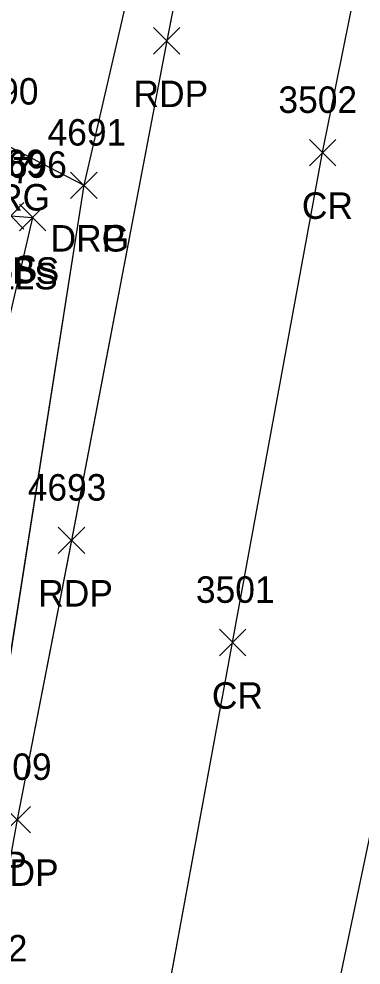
# Model space of a CAD drawing. Extents: x 1554668 to 1563881, y 831386 to 834374.
# Drawn here: x 1562402.2 to 1562428, y 833582.8 to 833654.2 of the extents above; entities that cross this region are included whole.
import ezdxf

# ---------------------------------------------------------------- set-up
doc = ezdxf.new("R2010")
doc.units = 0
for name, color, linetype in [('L_A', 7, 'Continuous'), ('L_I', 7, 'Continuous'), ('L_TIC', 7, 'Continuous'), ('LELB', 7, 'Continuous'), ('P_A', 7, 'Continuous'), ('P_I', 7, 'Continuous'), ('P_TIC', 7, 'Continuous'), ('PET', 7, 'Continuous'), ('PRC', 7, 'Continuous'), ('R_A', 7, 'Continuous'), ('R_I', 7, 'Continuous'), ('R_TIC', 7, 'Continuous'), ('RDG', 7, 'Continuous'), ('RDP', 7, 'Continuous')]:
    doc.layers.add(name, color=color, linetype=linetype)

msp = doc.modelspace()

# ---------------------------------------------------------------- linework, layer by layer
at = {"layer": 'L_TIC'}
for points in [[(1562400.538, 833638.374), (1562402.538, 833640.374)], [(1562402.538, 833638.374), (1562400.538, 833640.374)], [(1562402.2, 833638.246), (1562404.2, 833640.246)], [(1562404.2, 833638.246), (1562402.2, 833640.246)]]:
    msp.add_lwpolyline(points, dxfattribs=at)
at = {"layer": 'LELB'}
for points in [[(1562374.194, 833641.027), (1562386.021, 833641.944), (1562401.538, 833639.374), (1562403.2, 833639.246), (1562395.404, 833605.874), (1562395.158, 833602.395), (1562393.279, 833592.232), (1562390.309, 833593.484)], [(1562374.197, 833641.033), (1562386.022, 833641.95), (1562401.541, 833639.38), (1562403.197, 833639.252), (1562395.408, 833605.882), (1562395.155, 833602.399), (1562393.279, 833592.238), (1562390.31, 833593.491)], [(1562374.197, 833641.033), (1562386.022, 833641.95), (1562401.541, 833639.38), (1562403.197, 833639.252), (1562395.408, 833605.882), (1562395.155, 833602.399), (1562393.279, 833592.238), (1562390.31, 833593.491)], [(1562374.197, 833641.033), (1562386.022, 833641.95), (1562401.541, 833639.38), (1562403.197, 833639.252), (1562395.408, 833605.882), (1562395.155, 833602.399), (1562393.279, 833592.238), (1562390.31, 833593.491)]]:
    msp.add_lwpolyline(points, dxfattribs=at)
at = {"layer": 'P_TIC'}
for points in [[(1562412.341, 833651.586), (1562414.341, 833653.586)], [(1562414.341, 833651.586), (1562412.341, 833653.586)], [(1562424.125, 833643.147), (1562426.125, 833645.147)], [(1562426.125, 833643.147), (1562424.125, 833645.147)], [(1562405.134, 833613.874), (1562407.134, 833615.874)], [(1562407.134, 833613.874), (1562405.134, 833615.874)], [(1562417.32, 833606.155), (1562419.32, 833608.155)], [(1562419.32, 833606.155), (1562417.32, 833608.155)], [(1562401.03, 833592.785), (1562403.03, 833594.785)], [(1562403.03, 833592.785), (1562401.03, 833594.785)]]:
    msp.add_lwpolyline(points, dxfattribs=at)
at = {"layer": 'PET'}
for points in [[(1562390.311, 833375.989), (1562393.977, 833397.67), (1562399.624, 833430.723), (1562404.076, 833456.64), (1562408.479, 833482.044), (1562418.419, 833535.55), (1562424.853, 833574.142), (1562431.347, 833605.093), (1562438.205, 833641.603), (1562449.823, 833698.96), (1562455.982, 833728.945), (1562464.252, 833769.476), (1562472.427, 833806.927), (1562484.773, 833859.846), (1562495.065, 833901.936), (1562505.742, 833945.836), (1562515.589, 833982.411), (1562522.272, 834008.538), (1562529.881, 834035.713), (1562547.387, 834091.493), (1562561.695, 834132.946), (1562566.268, 834145.816)], [(1562390.311, 833375.989), (1562393.977, 833397.67), (1562399.624, 833430.723), (1562404.076, 833456.64), (1562408.479, 833482.044), (1562418.419, 833535.55), (1562424.853, 833574.142), (1562431.347, 833605.093), (1562438.205, 833641.603), (1562449.823, 833698.96), (1562455.982, 833728.945), (1562464.252, 833769.476), (1562472.427, 833806.927), (1562484.773, 833859.846), (1562495.065, 833901.936), (1562505.742, 833945.836), (1562515.589, 833982.411), (1562522.272, 834008.538), (1562529.881, 834035.713), (1562547.387, 834091.493), (1562561.695, 834132.946), (1562566.268, 834145.816)], [(1562390.311, 833375.989), (1562393.977, 833397.67), (1562399.624, 833430.723), (1562404.076, 833456.64), (1562408.479, 833482.044), (1562418.419, 833535.55), (1562424.853, 833574.142), (1562431.347, 833605.093), (1562438.205, 833641.603), (1562449.823, 833698.96), (1562455.982, 833728.945), (1562464.252, 833769.476), (1562472.427, 833806.927), (1562484.773, 833859.846), (1562495.065, 833901.936), (1562505.742, 833945.836), (1562515.589, 833982.411), (1562522.272, 834008.538), (1562529.881, 834035.713), (1562547.387, 834091.493), (1562561.695, 834132.946), (1562566.268, 834145.816)], [(1562390.312, 833375.983), (1562393.977, 833397.668), (1562399.627, 833430.715), (1562404.077, 833456.635), (1562408.483, 833482.042), (1562418.422, 833535.549), (1562424.854, 833574.14), (1562431.348, 833605.09), (1562438.2, 833641.597), (1562449.823, 833698.953), (1562455.981, 833728.934), (1562464.252, 833769.469), (1562472.429, 833806.92), (1562484.77, 833859.84), (1562495.065, 833901.93), (1562505.741, 833945.826), (1562515.584, 833982.407), (1562522.267, 834008.535), (1562529.877, 834035.701), (1562547.383, 834091.48), (1562561.691, 834132.936), (1562566.264, 834145.807)], [(1562446.514, 833813.563), (1562435.7, 833762.854), (1562429.669, 833734.264), (1562422.437, 833699.227), (1562413.341, 833652.592), (1562406.134, 833614.879), (1562402.03, 833593.791), (1562399.545, 833580.082), (1562389.601, 833524.029), (1562386.342, 833504.136), (1562384.709, 833497.669), (1562380.24, 833469.601), (1562374.637, 833437.636), (1562367.889, 833393.469), (1562360.289, 833352.08)], [(1562446.514, 833813.563), (1562435.7, 833762.854), (1562429.669, 833734.264), (1562422.437, 833699.227), (1562413.341, 833652.592), (1562406.134, 833614.879), (1562402.03, 833593.791), (1562399.545, 833580.082), (1562389.601, 833524.029), (1562386.342, 833504.136), (1562384.709, 833497.669), (1562380.24, 833469.601), (1562374.637, 833437.636), (1562367.889, 833393.469), (1562360.289, 833352.08)], [(1562446.514, 833813.563), (1562435.7, 833762.854), (1562429.669, 833734.264), (1562422.437, 833699.227), (1562413.341, 833652.592), (1562406.134, 833614.879), (1562402.03, 833593.791), (1562399.545, 833580.082), (1562389.601, 833524.029), (1562386.342, 833504.136), (1562384.709, 833497.669), (1562380.24, 833469.601), (1562374.637, 833437.636), (1562367.889, 833393.469), (1562360.289, 833352.08)], [(1562446.513, 833813.556), (1562435.697, 833762.843), (1562429.671, 833734.255), (1562422.435, 833699.223), (1562413.341, 833652.586), (1562406.134, 833614.874), (1562402.03, 833593.785), (1562399.545, 833580.078), (1562389.599, 833524.021), (1562386.34, 833504.127), (1562384.71, 833497.666), (1562380.238, 833469.596), (1562374.637, 833437.628), (1562367.889, 833393.463), (1562360.289, 833352.078)]]:
    msp.add_lwpolyline(points, dxfattribs=at)
at = {"layer": 'PRC'}
for points in [[(1562374.328, 833358.788), (1562379.819, 833391.645), (1562386.805, 833432.043), (1562394.132, 833473.552), (1562401.52, 833515.146), (1562408.626, 833554.57), (1562418.317, 833607.158), (1562425.122, 833644.153), (1562437.129, 833703.517), (1562446.816, 833750.468), (1562457.117, 833798.654), (1562467.75, 833845.524), (1562476.843, 833883.646), (1562492.325, 833945.243), (1562502.519, 833985.558), (1562516.732, 834038.229), (1562535.447, 834096.625), (1562549.682, 834139.255), (1562553.417, 834150.261)], [(1562374.328, 833358.788), (1562379.819, 833391.645), (1562386.805, 833432.043), (1562394.132, 833473.552), (1562401.52, 833515.146), (1562408.626, 833554.57), (1562418.317, 833607.158), (1562425.122, 833644.153), (1562437.129, 833703.517), (1562446.816, 833750.468), (1562457.117, 833798.654), (1562467.75, 833845.524), (1562476.843, 833883.646), (1562492.325, 833945.243), (1562502.519, 833985.558), (1562516.732, 834038.229), (1562535.447, 834096.625), (1562549.682, 834139.255), (1562553.417, 834150.261)], [(1562374.328, 833358.788), (1562379.819, 833391.645), (1562386.805, 833432.043), (1562394.132, 833473.552), (1562401.52, 833515.146), (1562408.626, 833554.57), (1562418.317, 833607.158), (1562425.122, 833644.153), (1562437.129, 833703.517), (1562446.816, 833750.468), (1562457.117, 833798.654), (1562467.75, 833845.524), (1562476.843, 833883.646), (1562492.325, 833945.243), (1562502.519, 833985.558), (1562516.732, 834038.229), (1562535.447, 834096.625), (1562549.682, 834139.255), (1562553.417, 834150.261)], [(1562374.328, 833358.78), (1562379.82, 833391.635), (1562386.804, 833432.041), (1562394.133, 833473.548), (1562401.522, 833515.144), (1562408.625, 833554.563), (1562418.32, 833607.155), (1562425.125, 833644.147), (1562437.128, 833703.511), (1562446.815, 833750.458), (1562457.117, 833798.648), (1562467.753, 833845.523), (1562476.843, 833883.643), (1562492.321, 833945.235), (1562502.515, 833985.553), (1562516.728, 834038.221), (1562535.444, 834096.612), (1562549.678, 834139.252), (1562553.413, 834150.251)]]:
    msp.add_lwpolyline(points, dxfattribs=at)
at = {"layer": 'R_TIC'}
for points in [[(1562406.067, 833640.681), (1562408.067, 833642.681)], [(1562408.067, 833640.681), (1562406.067, 833642.681)], [(1562406.067, 833640.681), (1562408.067, 833642.681)], [(1562408.067, 833640.681), (1562406.067, 833642.681)]]:
    msp.add_lwpolyline(points, dxfattribs=at)
at = {"layer": 'RDG'}
for points in [[(1562357.514, 833611.155), (1562362.008, 833623.954), (1562365.206, 833630.29), (1562374.197, 833641.033), (1562387.351, 833645.95), (1562401.088, 833644.784), (1562407.069, 833641.687)], [(1562357.514, 833611.155), (1562362.008, 833623.954), (1562365.206, 833630.29), (1562374.197, 833641.033), (1562387.351, 833645.95), (1562401.088, 833644.784), (1562407.069, 833641.687)], [(1562357.514, 833611.155), (1562362.008, 833623.954), (1562365.206, 833630.29), (1562374.197, 833641.033), (1562387.351, 833645.95), (1562401.088, 833644.784), (1562407.069, 833641.687)], [(1562357.516, 833611.149), (1562362.01, 833623.949), (1562365.204, 833630.284), (1562374.194, 833641.027), (1562387.347, 833645.944), (1562401.088, 833644.778), (1562407.067, 833641.681)]]:
    msp.add_lwpolyline(points, dxfattribs=at)
at = {"layer": 'RDP'}
for points in [[(1562422.435, 833699.223), (1562417.216, 833699.796), (1562415.617, 833695.787), (1562417.09, 833691.936), (1562414.806, 833677.714), (1562412.869, 833666.812), (1562407.067, 833641.681), (1562399.623, 833594.371), (1562397.329, 833583.892), (1562396.688, 833580.69), (1562399.545, 833580.078)], [(1562422.437, 833699.227), (1562417.215, 833699.806), (1562415.617, 833695.794), (1562417.089, 833691.946), (1562414.804, 833677.723), (1562412.87, 833666.818), (1562407.069, 833641.687), (1562399.62, 833594.374), (1562397.33, 833583.898), (1562396.691, 833580.699), (1562399.545, 833580.082)], [(1562422.437, 833699.227), (1562417.215, 833699.806), (1562415.617, 833695.794), (1562417.089, 833691.946), (1562414.804, 833677.723), (1562412.87, 833666.818), (1562407.069, 833641.687), (1562399.62, 833594.374), (1562397.33, 833583.898), (1562396.691, 833580.699), (1562399.545, 833580.082)], [(1562422.437, 833699.227), (1562417.215, 833699.806), (1562415.617, 833695.794), (1562417.089, 833691.946), (1562414.804, 833677.723), (1562412.87, 833666.818), (1562407.069, 833641.687), (1562399.62, 833594.374), (1562397.33, 833583.898), (1562396.691, 833580.699), (1562399.545, 833580.082)]]:
    msp.add_lwpolyline(points, dxfattribs=at)

# ---------------------------------------------------------------- texts
at = {"layer": 'L_A'}
for s, p in [('BS', (1562399.979, 833634.374)), ('BS', (1562401.641, 833634.246)), ('WALLS', (1562396.032, 833633.822))]:
    msp.add_text(s, height=2, dxfattribs=at).set_placement(p)
at = {"layer": 'L_I'}
for s, p in [('4689', (1562398.223, 833642.374)), ('4696', (1562399.838, 833642.246)), ('4697', (1562397.182, 833641.822))]:
    msp.add_text(s, height=2, dxfattribs=at).set_placement(p)
at = {"layer": 'P_A'}
for s, p in [('RDP', (1562410.829, 833647.586)), ('CR', (1562423.558, 833639.147)), ('RDP', (1562403.622, 833609.874)), ('CR', (1562416.753, 833602.155)), ('RDP', (1562399.518, 833588.785))]:
    msp.add_text(s, height=2, dxfattribs=at).set_placement(p)
at = {"layer": 'P_I'}
for s, p in [('3502', (1562421.787, 833647.147)), ('4693', (1562402.827, 833617.874)), ('3501', (1562415.548, 833610.155)), ('4709', (1562398.683, 833596.785)), ('4712', (1562396.852, 833583.078))]:
    msp.add_text(s, height=2, dxfattribs=at).set_placement(p)
at = {"layer": 'R_A'}
for s, p in [('DRG', (1562398.576, 833639.778)), ('DRG', (1562404.555, 833636.681)), ('DRP', (1562404.555, 833636.681)), ('DRP', (1562397.111, 833589.371))]:
    msp.add_text(s, height=2, dxfattribs=at).set_placement(p)
at = {"layer": 'R_I'}
for s, p in [('4690', (1562397.694, 833647.778)), ('4691', (1562404.326, 833644.681)), ('4691', (1562404.326, 833644.681)), ('4712', (1562396.852, 833583.078))]:
    msp.add_text(s, height=2, dxfattribs=at).set_placement(p)

doc.saveas('drawing.dxf')
